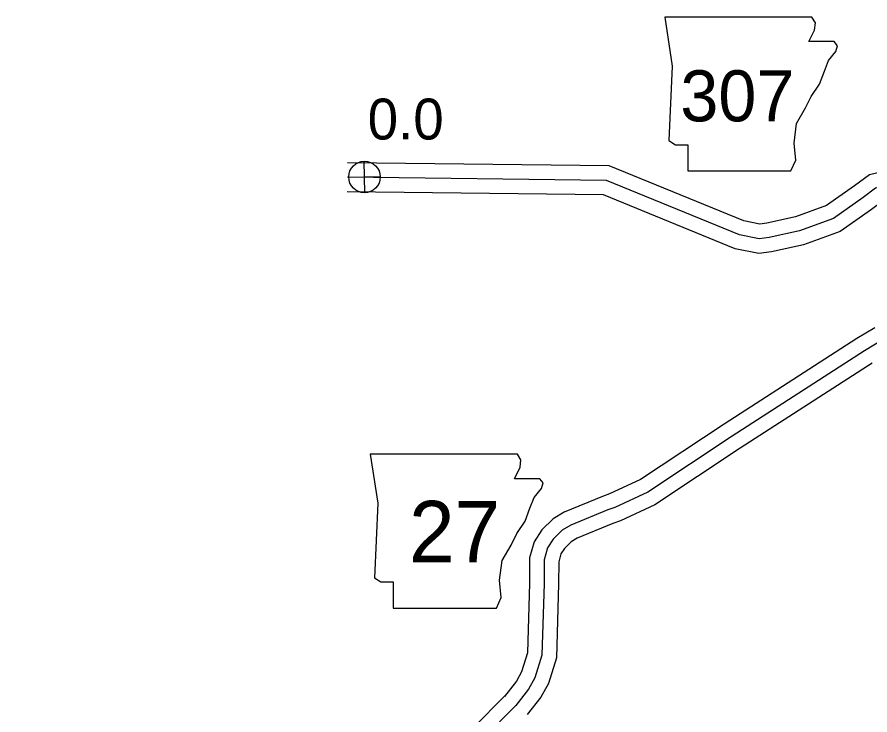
# Model space of a CAD drawing. Extents: x 31699 to 244310, y -8841 to 11474.
# Drawn here: x 94229 to 94816, y 2192 to 2673 of the extents above; entities that cross this region are included whole.
import ezdxf

# ---------------------------------------------------------------- set-up
doc = ezdxf.new("R2010")
doc.units = 0
for name, color, linetype in [('B_Logo', 7, 'Continuous'), ('G-ANNO-TEXT', 7, 'Continuous'), ('Level 21', 7, 'Continuous'), ('Level 55', 7, 'Continuous'), ('R_XS_EARTHWORK_STAGE2', 7, 'Continuous'), ('S_WALL_ANNOT', 7, 'Continuous')]:
    doc.layers.add(name, color=color, linetype=linetype)

msp = doc.modelspace()

# ---------------------------------------------------------------- linework, layer by layer
at = {"layer": 'B_Logo'}
for points in [[(94892.46, 2557.32), (94875.32, 2562.15), (94868.78, 2563.53), (94858.98, 2564.11), (94850.72, 2563.49), (94844.72, 2561.81), (94828.8, 2557.36), (94820.01, 2555.14), (94811.29, 2548.71), (94790.86, 2534.32), (94767.61, 2525.79), (94746.62, 2521.26), (94739.83, 2520.38), (94726.22, 2523.08), (94634.47, 2560.54), (94456.14, 2562.7)], [(94824.13, 2450.14), (94812.34, 2443.04), (94721.16, 2384.3), (94662.98, 2345.72), (94640.34, 2335.19), (94635.42, 2333.44), (94609.98, 2322.97), (94603.98, 2319.42), (94597.87, 2313.27), (94593.88, 2307.32), (94591.63, 2299.11), (94591.54, 2282.76), (94590.13, 2233.26), (94585.3, 2217.77), (94580.91, 2209.95), (94572.07, 2198.74)], [(94234.55, 1833.28), (94264.86, 1856.25), (94275.52, 1863.94), (94284.51, 1871.46), (94345.62, 1919.02), (94381.93, 1941.98), (94458.38, 2006.87), (94485.93, 2030.59), (94488.46, 2034.11), (94492.53, 2041.21), (94496.18, 2048.89), (94536.88, 2156.16), (94539.82, 2162.77), (94544.68, 2170.08), (94549.77, 2176.12), (94572.07, 2198.74)]]:
    msp.add_lwpolyline(points, dxfattribs=at)
at = {"layer": 'G-ANNO-TEXT'}
for points in [[(94674.72, 2673.17), (94679.79, 2639.34), (94677.54, 2588.02), (94682.05, 2585.2), (94690.51, 2585.2), (94690.51, 2567.16), (94761.56, 2567.16), (94764.95, 2574.49), (94763.82, 2586.33), (94765.51, 2599.86), (94771.71, 2610.58), (94775.66, 2618.47), (94781.3, 2626.93), (94784.69, 2635.95), (94787.5, 2643.29), (94792.58, 2649.49), (94793.71, 2653.44), (94791.45, 2656.26), (94773.97, 2656.26), (94777.92, 2664.15), (94778.48, 2669.23), (94776.14, 2673.12)], [(94471.86, 2371.86), (94476.94, 2338.03), (94474.68, 2286.71), (94479.19, 2283.89), (94487.65, 2283.89), (94487.65, 2265.84), (94558.71, 2265.84), (94562.09, 2273.17), (94560.96, 2285.02), (94562.65, 2298.55), (94568.86, 2309.27), (94572.8, 2317.16), (94578.44, 2325.62), (94581.83, 2334.64), (94584.65, 2341.97), (94589.72, 2348.18), (94590.85, 2352.12), (94588.59, 2354.94), (94571.11, 2354.94), (94575.06, 2362.84), (94575.62, 2367.91), (94573.29, 2371.81)]]:
    msp.add_lwpolyline(points, close=True, dxfattribs=at)
at = {"layer": 'Level 21'}
for p, q in [((94468.11, 2552.11), (94467.61, 2573.81)), ((94457.01, 2562.71), (94478.71, 2563.21))]:
    msp.add_line(p, q, dxfattribs=at)
msp.add_circle((94467.86, 2562.96), 10.85, dxfattribs=at)
at = {"layer": 'Level 55'}
for points in [[(94899, 2565.87), (94877.71, 2571.86), (94870.12, 2573.47), (94858.9, 2574.13), (94848.97, 2573.39), (94842.03, 2571.44), (94826.23, 2567.03), (94815.65, 2564.35), (94805.44, 2556.82), (94786.18, 2543.25), (94764.82, 2535.41), (94744.92, 2531.13), (94740.16, 2530.51), (94729.11, 2532.7), (94636.49, 2570.52), (94456.26, 2572.7)], [(94894.93, 2546.24), (94872.93, 2552.43), (94867.45, 2553.59), (94859.06, 2554.09), (94852.46, 2553.59), (94847.42, 2552.18), (94831.37, 2547.7), (94824.36, 2545.92), (94817.14, 2540.6), (94795.54, 2525.38), (94770.4, 2516.16), (94748.33, 2511.4), (94739.49, 2510.25), (94723.33, 2513.46), (94632.45, 2550.57), (94456.02, 2552.7)]]:
    msp.add_lwpolyline(points, dxfattribs=at)
at = {"layer": 'R_XS_EARTHWORK_STAGE2'}
for points in [[(94819.47, 2459), (94807.05, 2451.52), (94715.68, 2392.67), (94658.08, 2354.47), (94636.56, 2344.46), (94631.84, 2342.79), (94605.5, 2331.94), (94597.79, 2327.38), (94590.09, 2319.64), (94584.67, 2311.53), (94581.64, 2300.48), (94581.54, 2282.93), (94580.17, 2234.92), (94576.06, 2221.74), (94572.58, 2215.52), (94564.22, 2204.93)], [(94817.63, 2434.55), (94726.63, 2375.93), (94667.88, 2336.97), (94644.13, 2325.92), (94638.99, 2324.1), (94614.45, 2314), (94610.18, 2311.47), (94605.64, 2306.9), (94603.1, 2303.11), (94601.63, 2297.74), (94601.54, 2282.59), (94600.08, 2231.59), (94594.53, 2213.79), (94589.25, 2204.37), (94579.92, 2192.54)], [(94564.95, 2205.76), (94542.37, 2182.86), (94536.67, 2176.08), (94531.03, 2167.6), (94527.63, 2159.97), (94486.97, 2052.82), (94483.66, 2045.84), (94480.04, 2039.53), (94478.51, 2037.39), (94451.88, 2014.47), (94375.99, 1950.05), (94339.87, 1927.21), (94278.23, 1879.24), (94269.38, 1871.84), (94258.92, 1864.29), (94228.51, 1841.26)]]:
    msp.add_lwpolyline(points, dxfattribs=at)

# ---------------------------------------------------------------- texts
at = {"layer": 'G-ANNO-TEXT'}
for s, height, p in [('307', 35.2, (94685.45, 2601.29)), ('27', 42.24, (94498.54, 2297.42))]:
    msp.add_text(s, height=height, dxfattribs=at).set_placement(p)
at = {"layer": 'S_WALL_ANNOT'}
msp.add_text('0.0', height=28.16, dxfattribs=at).set_placement((94470.07, 2588.78))

doc.saveas('drawing.dxf')
